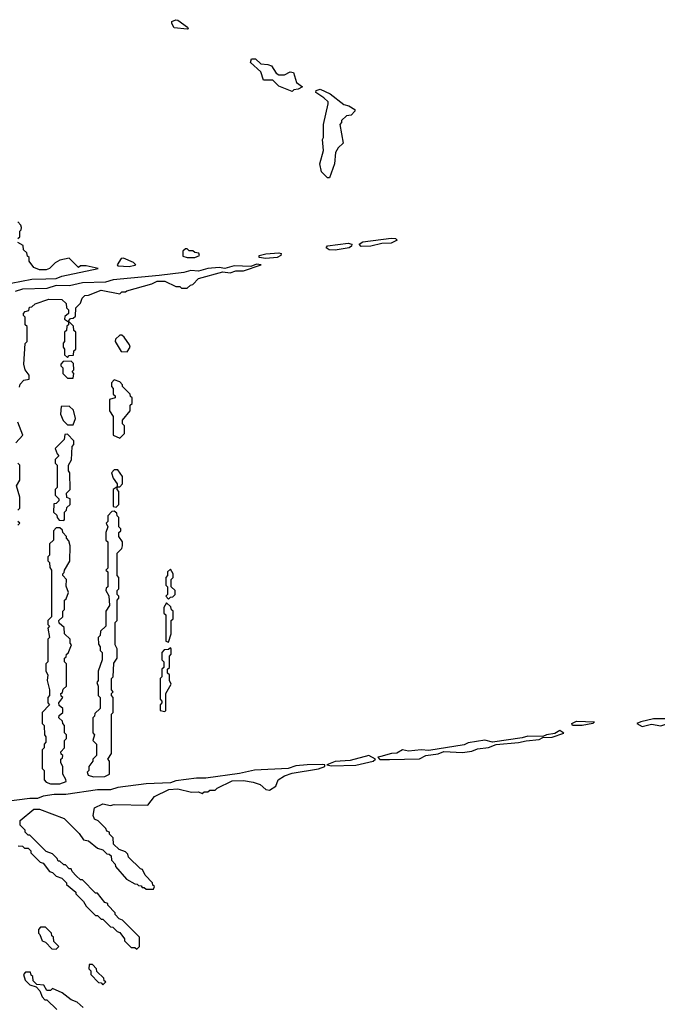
# Model space of a CAD drawing. Extents: x 2769579 to 2883812, y 684207 to 828660.
# Tile 328 of 505: x 2842240 to 2845646, y 754116 to 759374. Entities that reach past the tile are written whole.
import ezdxf

# ---------------------------------------------------------------- set-up
doc = ezdxf.new("R2010")
doc.units = 0

msp = doc.modelspace()

# ---------------------------------------------------------------- linework, layer by layer
at = {"layer": '0CON02XD'}
for points in [[(2843135, 759323.8), (2843065, 759330), (2843053, 759353), (2843053.3, 759365), (2843075, 759374.2), (2843085, 759370.8), (2843136.7, 759335), (2843140, 759325), (2843135, 759323.8)], [(2843695, 758990), (2843625, 759020), (2843591.7, 759051.7), (2843541.7, 759051.7), (2843527.5, 759095), (2843472.5, 759145), (2843477.5, 759165), (2843500, 759165), (2843527.7, 759137.7), (2843565, 759135.5), (2843585, 759126.9), (2843609.3, 759089.3), (2843625, 759080), (2843655, 759078.8), (2843685, 759095.6), (2843702.9, 759092.9), (2843718.8, 759038.8), (2843750, 759015), (2843727, 759003), (2843705, 759000), (2843695, 758990)], [(2843895, 758530), (2843885, 758530), (2843851.7, 758561.7), (2843842.5, 758605), (2843862.5, 758675), (2843857.5, 758735), (2843862.5, 758745), (2843863.3, 758815), (2843887.5, 758925), (2843887.5, 758935), (2843865, 758956.7), (2843822.5, 758985), (2843823.8, 758996.2), (2843845, 759004), (2843898.9, 758978.9), (2843972, 758922), (2843997.5, 758915), (2844030, 758895), (2844030, 758885), (2844010, 758865), (2843985, 758860), (2843960, 758835), (2843960, 758825), (2843950, 758815), (2843967.5, 758715), (2843940.7, 758689.3), (2843927.5, 758665), (2843922.5, 758605), (2843895, 758530)], [(2842230, 758205), (2842240, 758215), (2842240, 758245), (2842248.3, 758251.7), (2842250, 758265), (2842247, 758277), (2842230, 758295)], [(2844063.4, 758163.4), (2844054.3, 758175), (2844072.6, 758187.4), (2844225, 758207.1), (2844247.5, 758205), (2844255.9, 758195.9), (2844225, 758180.4), (2844175, 758178.2), (2844115, 758164), (2844063.4, 758163.4)], [(2842195, 757967.5), (2842305, 757989.2), (2842379.5, 757990.5), (2842435, 757991.4), (2842465, 758004.4), (2842660, 758045), (2842595, 758060), (2842565, 758060), (2842555, 758050), (2842505, 758100), (2842455, 758090), (2842430, 758075), (2842400, 758045), (2842381.7, 758038.3), (2842345, 758037.5), (2842315, 758050), (2842290, 758085), (2842290, 758105), (2842281.7, 758111.7), (2842278.3, 758128.3), (2842260, 758145), (2842258.3, 758168.3), (2842230, 758185)], [(2843135, 758103.8), (2843175, 758104), (2843200, 758115), (2843197, 758127), (2843175, 758130), (2843165, 758140), (2843145, 758140), (2843135, 758150), (2843125, 758150), (2843111.7, 758138.3), (2843111.7, 758111.7), (2843135, 758103.8)], [(2843925, 758144.1), (2843893.8, 758145), (2843876.7, 758155), (2843883.8, 758166.2), (2843995, 758180.9), (2844014, 758175), (2844012.9, 758165), (2844000, 758155), (2843925, 758144.1)], [(2842825, 758056.7), (2842855, 758063.8), (2842860, 758065), (2842848.3, 758078.3), (2842795, 758100), (2842781.7, 758098.3), (2842760, 758065), (2842765, 758060), (2842825, 758056.7)], [(2843555, 758098.5), (2843520, 758105), (2843520, 758115), (2843555, 758123.6), (2843625, 758128.5), (2843636.7, 758125), (2843635.8, 758115), (2843615, 758103.9), (2843555, 758098.5)], [(2842238.3, 757411.7), (2842241.7, 757428.3), (2842261.7, 757448.3), (2842290, 757455), (2842290, 757475), (2842270, 757505), (2842262.5, 757535), (2842270, 757645), (2842280, 757655), (2842280, 757735), (2842270, 757745), (2842270, 757785), (2842260, 757795), (2842260, 757805), (2842270, 757815), (2842288.3, 757821.7), (2842291.7, 757838.3), (2842305, 757840), (2842323, 757857), (2842395, 757882.5), (2842465, 757880), (2842488.3, 757858.3), (2842490, 757835), (2842500, 757825), (2842500, 757805), (2842481.7, 757788.3), (2842480, 757775), (2842500, 757760), (2842500, 757745), (2842491.7, 757738.3), (2842490, 757715), (2842480, 757705), (2842480, 757655), (2842473, 757647), (2842472.5, 757625), (2842480, 757615), (2842480, 757585), (2842495, 757570), (2842505, 757580), (2842528.3, 757581.7), (2842530, 757605), (2842540, 757615), (2842540, 757705), (2842530, 757715), (2842528.3, 757738.3), (2842500, 757765), (2842511.7, 757778.3), (2842525, 757780), (2842538.3, 757791.7), (2842540, 757835), (2842565, 757860), (2842573, 757887), (2842588.3, 757901.7), (2842607, 757903), (2842675, 757930), (2842775, 757910), (2842785, 757920), (2842805, 757920), (2842813, 757927), (2842946.4, 757963.6), (2842975, 757977.5), (2843015, 757977.5), (2843075, 757950), (2843095, 757950), (2843105, 757940), (2843135, 757940), (2843153, 757957), (2843165, 757960), (2843195, 757992.5), (2843325, 758027.5), (2843365, 758022.5), (2843395, 758032.5), (2843435, 758032.5), (2843530, 758065), (2843505, 758068), (2843475, 758056.7), (2843385, 758059.2), (2843335, 758045.7), (2843305, 758050), (2843245.4, 758045.4), (2843195, 758031.4), (2843155, 758034.3), (2843116.7, 758023.3), (2842985, 758008.1), (2842740, 757985), (2842697.6, 757972.4), (2842575, 757968.2), (2842506.8, 757953.2), (2842435.5, 757954.5), (2842385, 757938.5), (2842255, 757934.6), (2842215, 757922.3)], [(2842815, 757600), (2842830, 757625), (2842827, 757637), (2842798.3, 757678.3), (2842785, 757690), (2842775, 757690), (2842751.7, 757668.3), (2842750, 757655), (2842781.7, 757601.7), (2842815, 757600)], [(2842525, 757460), (2842530, 757485), (2842520, 757495), (2842530, 757505), (2842528.3, 757538.3), (2842515, 757550), (2842471.7, 757548.3), (2842460, 757535), (2842460, 757525), (2842470, 757515), (2842470, 757485), (2842495, 757460), (2842525, 757460)], [(2842775, 757140), (2842800, 757165), (2842800, 757205), (2842790, 757215), (2842790, 757235), (2842830, 757285), (2842830, 757315), (2842840, 757325), (2842840, 757355), (2842831.7, 757361.7), (2842830, 757375), (2842790, 757415), (2842790, 757425), (2842775, 757440), (2842745, 757450), (2842730, 757435), (2842730, 757415), (2842740, 757405), (2842740, 757375), (2842750, 757365), (2842750, 757355), (2842720, 757345), (2842720, 757285), (2842740, 757255), (2842740, 757155), (2842775, 757140)], [(2842525, 757210), (2842537.5, 757245), (2842528.3, 757288.3), (2842505, 757310), (2842461.7, 757308.3), (2842458.3, 757268.3), (2842473, 757233), (2842495, 757210), (2842525, 757210)], [(2842220, 757115), (2842257.5, 757155), (2842230, 757225)], [(2842475, 756700), (2842480, 756705), (2842480, 756745), (2842490, 756755), (2842491.7, 756768.3), (2842510, 756785), (2842510, 756815), (2842491.7, 756821.7), (2842490, 756845), (2842510, 756865), (2842507.5, 756955), (2842500, 756965), (2842500, 756995), (2842517, 757023), (2842520, 757095), (2842530, 757105), (2842530, 757125), (2842495, 757160), (2842481.7, 757158.3), (2842478.3, 757131.7), (2842430, 757085), (2842440, 757055), (2842450, 757045), (2842430, 757025), (2842430, 757005), (2842440, 756995), (2842440, 756875), (2842430, 756865), (2842430, 756835), (2842450, 756815), (2842450, 756805), (2842435, 756790), (2842421.7, 756788.3), (2842420, 756745), (2842438.3, 756728.3), (2842440, 756715), (2842451.7, 756701.7), (2842475, 756700)], [(2842230, 756755), (2842240, 756765), (2842240, 756825), (2842222.5, 756885), (2842240, 756915), (2842240, 756995), (2842230, 757005)], [(2842755, 756770), (2842770, 756785), (2842770, 756855), (2842760, 756865), (2842760, 756880), (2842775, 756880), (2842790, 756895), (2842790, 756935), (2842765, 756970), (2842745, 756970), (2842730, 756955), (2842740, 756925), (2842760, 756895), (2842760, 756880), (2842740, 756865), (2842740, 756775), (2842755, 756770)], [(2842635, 755330), (2842695, 755332.5), (2842720, 755345), (2842720, 755415), (2842710, 755425), (2842730, 755455), (2842730, 755665), (2842740, 755675), (2842740, 755755), (2842730, 755765), (2842730, 755775), (2842740, 755785), (2842730, 755795), (2842730, 755855), (2842740, 755865), (2842743, 755937), (2842760, 755965), (2842760, 756015), (2842750, 756035), (2842750, 756155), (2842760, 756165), (2842760, 756275), (2842770, 756285), (2842770, 756295), (2842760, 756305), (2842760, 756325), (2842770, 756335), (2842770, 756395), (2842760, 756405), (2842760, 756525), (2842785, 756550), (2842790, 756565), (2842790, 756585), (2842770, 756615), (2842770, 756635), (2842780, 756645), (2842780, 756655), (2842770, 756665), (2842770, 756715), (2842760, 756725), (2842758.3, 756738.3), (2842745, 756750), (2842731.7, 756748.3), (2842710, 756725), (2842710, 756695), (2842702.5, 756685), (2842710, 756665), (2842700, 756635), (2842700, 756595), (2842710, 756585), (2842710, 756445), (2842700, 756435), (2842710, 756425), (2842710, 756345), (2842701.7, 756338.3), (2842700, 756325), (2842717, 756297), (2842720, 756245), (2842700, 756215), (2842700, 756135), (2842671.7, 756108.3), (2842670, 756085), (2842660, 756075), (2842661.7, 756038.3), (2842670, 756025), (2842670, 756005), (2842680, 755995), (2842680, 755955), (2842660, 755895), (2842660, 755845), (2842652.5, 755835), (2842660, 755815), (2842660, 755765), (2842670, 755755), (2842670, 755695), (2842641.7, 755668.3), (2842640, 755655), (2842630, 755645), (2842630, 755565), (2842640, 755555), (2842630, 755525), (2842650, 755505), (2842650, 755445), (2842630, 755425), (2842630, 755415), (2842610, 755385), (2842610, 755365), (2842600, 755355), (2842605, 755340), (2842635, 755330)], [(2842230, 756675), (2842240, 756685), (2842230, 756695)], [(2842405, 755293.3), (2842455, 755293.8), (2842487.5, 755305), (2842487, 755317), (2842470, 755345), (2842470, 755385), (2842460, 755405), (2842460, 755425), (2842468.3, 755431.7), (2842470, 755445), (2842461.7, 755451.7), (2842460, 755465), (2842480, 755485), (2842480, 755525), (2842490, 755535), (2842490, 755555), (2842480, 755565), (2842480, 755605), (2842470, 755615), (2842468.3, 755628.3), (2842450, 755645), (2842451.7, 755658.3), (2842470, 755675), (2842470, 755695), (2842451.7, 755711.7), (2842450, 755725), (2842470, 755755), (2842461.7, 755761.7), (2842460, 755775), (2842468.3, 755781.7), (2842471.7, 755798.3), (2842490, 755815), (2842490, 755935), (2842480, 755945), (2842480, 755965), (2842488.3, 755971.7), (2842490, 755985), (2842498.3, 755991.7), (2842517.5, 756035), (2842510, 756045), (2842510, 756065), (2842480, 756095), (2842478.3, 756128.3), (2842451.7, 756151.7), (2842450, 756165), (2842470, 756185), (2842470, 756215), (2842480, 756225), (2842480, 756275), (2842488.3, 756281.7), (2842500, 756315), (2842488.3, 756348.3), (2842490, 756385), (2842470, 756405), (2842470, 756415), (2842478.3, 756421.7), (2842480, 756435), (2842507, 756483), (2842510, 756565), (2842501.7, 756591.7), (2842490, 756605), (2842490, 756615), (2842470, 756635), (2842468.3, 756648.3), (2842455, 756660), (2842435, 756660), (2842420, 756645), (2842420, 756595), (2842400, 756575), (2842400, 756515), (2842390, 756505), (2842390, 756485), (2842400, 756475), (2842401.7, 756448.3), (2842410, 756435), (2842410, 756185), (2842390, 756165), (2842390, 756145), (2842400, 756135), (2842390, 756125), (2842400, 756075), (2842390, 756065), (2842390, 755945), (2842380, 755935), (2842380, 755895), (2842390, 755875), (2842387.5, 755845), (2842400, 755795), (2842400, 755765), (2842390, 755755), (2842390, 755725), (2842400, 755715), (2842360, 755675), (2842360, 755615), (2842370, 755605), (2842372.5, 755555), (2842380, 755545), (2842380, 755515), (2842370, 755505), (2842370, 755485), (2842360, 755475), (2842360, 755375), (2842370, 755365), (2842370, 755315), (2842381.7, 755301.7), (2842405, 755293.3)], [(2843035, 756280), (2843045, 756290), (2843058.3, 756291.7), (2843070, 756305), (2843070, 756325), (2843050, 756345), (2843050, 756385), (2843060, 756395), (2843060, 756415), (2843045, 756440), (2843030, 756425), (2843030, 756405), (2843020, 756395), (2843020, 756355), (2843030, 756345), (2843030, 756305), (2843020, 756295), (2843035, 756280)], [(2843035, 756050), (2843050, 756095), (2843050, 756165), (2843060, 756175), (2843060, 756215), (2843051.7, 756221.7), (2843048.3, 756238.3), (2843025, 756260), (2843010, 756235), (2843010, 756205), (2843020, 756195), (2843020, 756055), (2843035, 756050)], [(2843015, 755680), (2843020, 755685), (2843020, 755775), (2843050, 755825), (2843040, 755845), (2843040, 755875), (2843030, 755885), (2843030, 755905), (2843040, 755915), (2843040, 755975), (2843050, 755985), (2843050, 756015), (2843045, 756020), (2843035, 756010), (2843011.7, 756008.3), (2843000, 755995), (2843000, 755955), (2843010, 755945), (2843010, 755915), (2843000, 755905), (2843000, 755865), (2842990, 755855), (2842990, 755745), (2843000, 755735), (2843000, 755725), (2842990, 755715), (2842990, 755685), (2843015, 755680)], [(2845245, 755604.7), (2845192.5, 755605), (2845190, 755615), (2845215, 755628.6), (2845310, 755625), (2845302.5, 755615), (2845245, 755604.7)], [(2845565, 755598.8), (2845615, 755611.2), (2845665, 755603.8), (2845710.7, 755619.3), (2845795, 755634), (2845812.5, 755645), (2845802.5, 755655), (2845785, 755657.1), (2845715, 755641.2), (2845625, 755640.8), (2845557.5, 755625), (2845537.5, 755615), (2845565, 755598.8)], [(2844163.6, 755423.6), (2844215, 755423.8), (2844375, 755427.5), (2844410, 755445), (2844475, 755454), (2844505, 755466.7), (2844605, 755460), (2844655, 755467.5), (2844685, 755480), (2844745, 755486.7), (2844785, 755503.3), (2844905, 755513.8), (2844945, 755523.8), (2845015, 755530), (2845035, 755540), (2845085, 755543.3), (2845146.4, 755563.6), (2845125, 755577.5), (2845098.8, 755561.2), (2845055, 755555.7), (2845033.8, 755546.2), (2844955, 755548.5), (2844925, 755539.2), (2844765, 755515.6), (2844725, 755526.5), (2844635, 755511.9), (2844615, 755500.8), (2844425, 755472), (2844385, 755474.4), (2844316.9, 755466.9), (2844285, 755474.2), (2844255, 755457.1), (2844225.9, 755455.9), (2844168.8, 755438.8), (2844152.5, 755435), (2844163.6, 755423.6)], [(2843905, 755388.8), (2844035, 755393.3), (2844127.5, 755415), (2844140, 755425), (2844105, 755444.2), (2844005, 755418.6), (2843925, 755412), (2843880, 755395), (2843905, 755388.8)], [(2842231.7, 754961.7), (2842255, 754960), (2842265, 754950), (2842285, 754950), (2842300, 754935), (2842300, 754925), (2842350, 754875), (2842365, 754870), (2842400, 754825), (2842415, 754820), (2842435, 754800), (2842465, 754790), (2842490, 754765), (2842490, 754755), (2842540, 754715), (2842540, 754705), (2842580, 754665), (2842595, 754640), (2842645, 754590), (2842655, 754590), (2842675, 754570), (2842685, 754570), (2842725, 754530), (2842738.3, 754528.3), (2842760, 754505), (2842775, 754500), (2842800, 754465), (2842800, 754455), (2842835, 754420), (2842855, 754420), (2842865, 754410), (2842880, 754425), (2842880, 754475), (2842845, 754510), (2842790, 754565), (2842771.7, 754571.7), (2842750, 754595), (2842750, 754605), (2842710, 754645), (2842710, 754655), (2842695, 754660), (2842655, 754710), (2842645, 754710), (2842575, 754780), (2842565, 754780), (2842541.7, 754801.7), (2842520, 754825), (2842515, 754840), (2842505, 754840), (2842485, 754860), (2842475, 754860), (2842455, 754880), (2842445, 754880), (2842440, 754895), (2842415, 754920), (2842381.7, 754931.7), (2842295, 755020), (2842285, 755020), (2842270, 755035), (2842270, 755045), (2842241.7, 755071.7), (2842241.7, 755098.3), (2842315, 755157.5), (2842345, 755157.5), (2842478.3, 755108.3), (2842558.3, 755028.3), (2842580, 754995), (2842608.3, 754988.3), (2842655, 754950), (2842685, 754940), (2842705, 754920), (2842718.3, 754918.3), (2842728.3, 754908.3), (2842730, 754885), (2842750, 754865), (2842751.7, 754851.7), (2842810, 754785), (2842855, 754760), (2842868.3, 754758.3), (2842875, 754750), (2842888.3, 754748.3), (2842895, 754740), (2842905, 754740), (2842915, 754730), (2842955, 754730), (2842960, 754745), (2842951.7, 754751.7), (2842950, 754765), (2842910, 754805), (2842896.4, 754836.4), (2842885, 754840), (2842821.7, 754901.7), (2842818.3, 754918.3), (2842805, 754930), (2842771.7, 754941.7), (2842741.7, 754971.7), (2842740, 755005), (2842720, 755025), (2842720, 755035), (2842705, 755040), (2842700, 755055), (2842660, 755095), (2842640, 755105), (2842632.5, 755125), (2842640, 755165), (2842685, 755186.7), (2842725, 755177.5), (2842745, 755182.5), (2842925, 755180), (2842960, 755225), (2843037, 755263), (2843085, 755266.2), (2843158.3, 755248.3), (2843195, 755250), (2843215, 755242.5), (2843225, 755250), (2843245, 755250), (2843255, 755260), (2843285, 755260), (2843295, 755270), (2843375, 755308.8), (2843435, 755311.2), (2843487, 755303), (2843525, 755290), (2843555, 755262.5), (2843575, 755260), (2843608.3, 755281.7), (2843620, 755315), (2843655, 755336.7), (2843695, 755350), (2843836.1, 755373.9), (2843870, 755385), (2843870, 755395), (2843857.3, 755397.3), (2843775, 755395.5), (2843715, 755390), (2843675, 755375.7), (2843494, 755366), (2843415, 755348.8), (2843235, 755323.1), (2843185, 755323.3), (2843075, 755309.2), (2843045, 755299.4), (2842915, 755293.5), (2842763.6, 755273.6), (2842725, 755261.2), (2842655, 755260.4), (2842486.5, 755236.5), (2842425, 755236.4), (2842365, 755226.9), (2842335, 755214.5), (2842295, 755215.3), (2842155, 755197.5)], [(2842435, 754410), (2842450, 754425), (2842421.7, 754451.7), (2842420, 754475), (2842411.7, 754481.7), (2842410, 754495), (2842378.3, 754528.3), (2842351.7, 754528.3), (2842340, 754515), (2842340, 754495), (2842348.3, 754488.3), (2842360, 754455), (2842378.3, 754448.3), (2842411.7, 754411.7), (2842435, 754410)], [(2842685, 754220), (2842700, 754235), (2842691.7, 754241.7), (2842690, 754255), (2842651.7, 754291.7), (2842650, 754305), (2842628.3, 754328.3), (2842611.7, 754328.3), (2842610, 754305), (2842620, 754295), (2842620, 754275), (2842661.7, 754231.7), (2842675, 754230), (2842685, 754220)], [(2842579.3, 754099.3), (2842546.4, 754126.4), (2842515, 754140), (2842467, 754177), (2842415, 754200), (2842405, 754190), (2842385, 754190), (2842368.3, 754218.3), (2842331.7, 754221.7), (2842311.7, 754241.7), (2842310, 754265), (2842301.7, 754271.7), (2842298.3, 754288.3), (2842271.7, 754288.3), (2842260, 754275), (2842270, 754245), (2842295, 754220), (2842328.3, 754208.3), (2842348.3, 754188.3), (2842360, 754155), (2842375, 754140), (2842385, 754140), (2842438.3, 754088.3)]]:
    msp.add_lwpolyline(points, dxfattribs=at)

doc.saveas('drawing.dxf')
